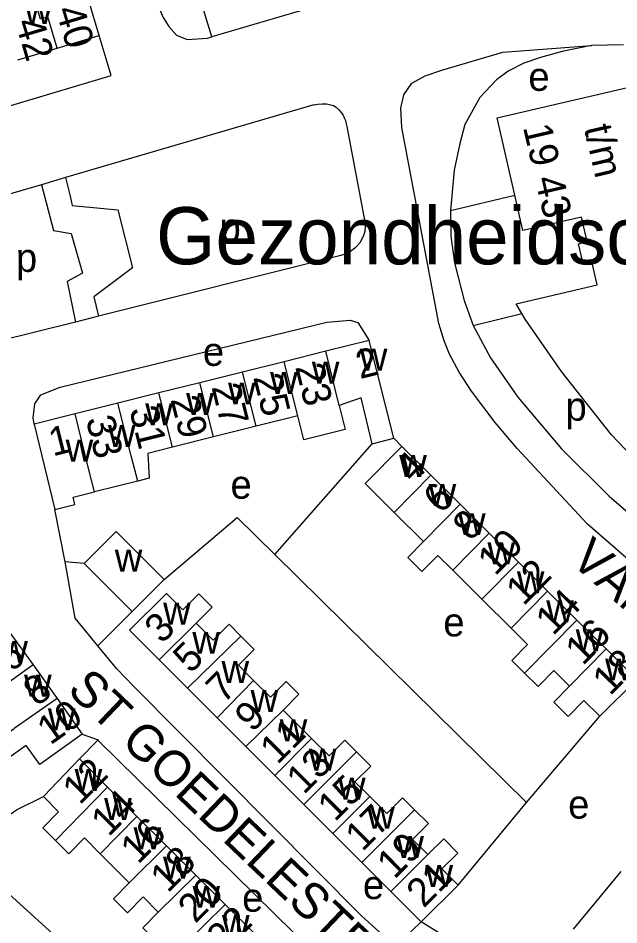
# Model space of a CAD drawing. Extents: x 161258 to 163262, y 380749 to 382054.
# Drawn here: x 162868.3 to 162952.4, y 381648 to 381774.9 of the extents above; entities that cross this region are included whole.
import ezdxf

# ---------------------------------------------------------------- set-up
doc = ezdxf.new("R2010")
doc.units = 0
for name, color, linetype in [('BLT_Basislijn', 7, 'Continuous'), ('BLT_Bebouwing', 7, 'Continuous'), ('BLT_Bebouwing_beschrifting', 7, 'Continuous'), ('BLT_Centroide', 7, 'Continuous'), ('BLT_Huisnummer', 7, 'Continuous'), ('BLT_Huisnummer_ tussenligend', 7, 'Continuous'), ('BLT_Huisnummer_reeks', 7, 'Continuous'), ('BLT_Onderverdeling_panden', 7, 'Continuous'), ('BLT_Straatnaam', 7, 'Continuous')]:
    doc.layers.add(name, color=color, linetype=linetype)

msp = doc.modelspace()

# ---------------------------------------------------------------- linework, layer by layer
at = {"layer": 'BLT_Basislijn'}
for p, q in [((162895.37, 381772.29), (162894.03, 381776.72)), ((162909.66, 381762.76), (162874.91, 381752.59)), ((162914.26, 381759.76), (162916.82, 381746.39)), ((162929.31, 381753.66), (162928.8, 381747.98)), ((162871.52, 381751.6), (162866.07, 381750)), ((162874.91, 381752.59), (162871.52, 381751.6)), ((162871.52, 381751.6), (162871.94, 381750)), ((162874.91, 381752.59), (162875.52, 381750)), ((162928.8, 381747.98), (162937.79, 381750.12)), ((162928.8, 381747.98), (162928.85, 381744.39)), ((162916.82, 381746.39), (162916.86, 381745.8)), ((162928.85, 381744.39), (162929.35, 381740.66)), ((162913.43, 381741.7), (162879.49, 381733.19)), ((162879.49, 381733.19), (162876.29, 381732.38)), ((162931.99, 381731.88), (162938.8, 381733.57)), ((162876.29, 381732.38), (162864.61, 381729.45)), ((162921.98, 381714.95), (162920.84, 381716.11)), ((162904.18, 381699.83), (162917.83, 381715.35)), ((162874.82, 381698.81), (162873.38, 381706.13)), ((162939.43, 381665.11), (162904.18, 381699.83)), ((162877.52, 381698.57), (162874.82, 381698.81)), ((162879.42, 381687.05), (162884.24, 381691.84)), ((162939.43, 381665.11), (162949.72, 381677.2)), ((162877.23, 381674.68), (162879.46, 381673.89)), ((162879.46, 381673.89), (162876.85, 381671.22)), ((162929.87, 381653.57), (162939.43, 381665.11)), ((162921.05, 381644.96), (162924.7, 381648.4)), ((162939.27, 381639.36), (162924.7, 381648.4))]:
    msp.add_line(p, q, dxfattribs=at)
for points in [[(162880.48, 381795.34), (162887.48, 381777.56), (162888.56, 381775.03), (162889.34, 381773.75), (162890.45, 381772.53), (162891.92, 381771.91), (162894.78, 381772.11), (162895.37, 381772.29)], [(162923.94, 381782.49), (162922.41, 381782), (162922.74, 381780.37), (162895.37, 381772.29)], [(162854.54, 381758.92), (162881.29, 381766.87), (162879.62, 381772.48)], [(162989.39, 381675.54), (162988.47, 381674.67), (162987.29, 381674.23), (162986.04, 381674.1), (162984.78, 381674.23), (162981.84, 381675.2), (162960.48, 381693.21), (162947.99, 381704.08), (162938.11, 381714.68), (162935.07, 381718.3), (162931.73, 381722.72), (162930, 381725.38), (162928.66, 381727.88), (162927.9, 381729.75), (162927.18, 381732.17), (162921.96, 381759.6), (162921.82, 381762.3), (162922.28, 381764.19), (162923.38, 381765.8), (162925.23, 381766.86), (162927.72, 381767.69), (162936.11, 381770.14), (162948.53, 381771.07)], [(162948.53, 381771.07), (162944.45, 381770.23), (162941.42, 381769.43), (162939.05, 381768.62), (162936.89, 381767.51), (162935.26, 381766.28), (162932.92, 381763.83), (162930.81, 381760.01), (162930.09, 381757.39), (162929.31, 381753.66)], [(162953.01, 381771.19), (162948.53, 381771.07)], [(162909.66, 381762.76), (162910.24, 381762.89), (162910.83, 381762.93), (162911.43, 381762.9), (162912.02, 381762.79), (162912.41, 381762.68), (162912.79, 381762.46), (162913.17, 381762.08), (162913.49, 381761.7), (162913.76, 381761.32), (162913.92, 381760.98), (162914.08, 381760.6), (162914.18, 381760.14), (162914.26, 381759.76)], [(162871.94, 381750), (162873.21, 381745.18), (162875.68, 381744.75), (162877.28, 381739.23), (162875.1, 381738.07), (162876.29, 381732.38)], [(162875.52, 381750), (162875.83, 381748.67), (162882.22, 381748.09), (162884.25, 381739.96), (162878.88, 381735.89), (162879.49, 381733.19)], [(162916.86, 381745.8), (162916.79, 381745.05), (162916.63, 381744.51), (162916.4, 381743.97), (162916.11, 381743.46), (162915.73, 381743.04), (162915.39, 381742.7), (162914.8, 381742.24), (162914.31, 381742.02), (162913.86, 381741.85), (162913.43, 381741.7)], [(162929.35, 381740.66), (162930.69, 381735.4), (162931.99, 381731.88)], [(162870.5, 381718.1), (162870.36, 381718.96), (162870.59, 381720.93), (162871.45, 381722.21), (162874.16, 381723.26), (162911.47, 381732.37), (162914.76, 381732.65), (162915.81, 381732.3), (162917.42, 381729.81)], [(162931.99, 381731.88), (162934.41, 381727.38), (162938.24, 381721.88)], [(162938.24, 381721.88), (162944.34, 381714.61), (162950.99, 381708.01), (162965.55, 381695.54)], [(162888.72, 381696.32), (162898.92, 381705), (162904.18, 381699.83)], [(162879.42, 381687.05), (162876.26, 381690.93), (162874.82, 381698.81)], [(162921.05, 381644.96), (162920.24, 381645.69), (162916.32, 381649.24), (162884.42, 381681.41), (162882.1, 381683.82), (162879.61, 381686.81), (162879.42, 381687.05)], [(162879.46, 381673.89), (162879.48, 381673.81), (162915.03, 381638.84), (162916.07, 381638.63), (162916.88, 381638.48), (162917.1, 381638.3)], [(162860.09, 381658.61), (162868.01, 381664.11), (162871.8, 381665.95)], [(162901.93, 381620.62), (162897.65, 381624.71), (162885.51, 381635.44), (162866.96, 381652.32)]]:
    msp.add_lwpolyline(points, dxfattribs=at)
at = {"layer": 'BLT_Bebouwing'}
for p, q in [((162879.62, 381772.48), (162878.02, 381777.87)), ((162873.71, 381770.72), (162879.62, 381772.48)), ((162868.22, 381769.09), (162873.71, 381770.72)), ((162917.42, 381729.81), (162911.34, 381728.29)), ((162920.84, 381716.11), (162917.42, 381729.81)), ((162911.34, 381728.29), (162905.51, 381726.83)), ((162905.51, 381726.83), (162899.67, 381725.38)), ((162899.67, 381725.38), (162893.71, 381723.89)), ((162893.71, 381723.89), (162887.96, 381722.46)), ((162887.96, 381722.46), (162882.24, 381721.03)), ((162882.24, 381721.03), (162876.22, 381719.53)), ((162876.22, 381719.53), (162870.5, 381718.1)), ((162907.4, 381719.24), (162901.57, 381717.78)), ((162870.5, 381718.1), (162873.38, 381706.13)), ((162901.57, 381717.78), (162895.61, 381716.29)), ((162895.61, 381716.29), (162889.86, 381714.85)), ((162917.83, 381715.35), (162920.84, 381716.11)), ((162926.05, 381710.92), (162921.98, 381714.95)), ((162885, 381710.12), (162878.97, 381708.61)), ((162930.14, 381706.87), (162926.05, 381710.92)), ((162934.23, 381702.82), (162930.14, 381706.87)), ((162920.92, 381705.73), (162925.01, 381701.68)), ((162938.32, 381698.76), (162934.23, 381702.82)), ((162884.24, 381691.84), (162877.52, 381698.57)), ((162942.4, 381694.71), (162938.32, 381698.76)), ((162929.1, 381697.63), (162933.19, 381693.58)), ((162888.72, 381696.32), (162884.24, 381691.84)), ((162946.49, 381690.66), (162942.4, 381694.71)), ((162933.19, 381693.58), (162937.28, 381689.53)), ((162950.59, 381686.61), (162946.49, 381690.66)), ((162867.01, 381688.99), (162870.37, 381684.38)), ((162954.88, 381682.35), (162950.59, 381686.61)), ((162870.37, 381684.38), (162873.7, 381679.67)), ((162888, 381685.11), (162891.99, 381681.11)), ((162949.72, 381677.2), (162954.88, 381682.35)), ((162891.99, 381681.11), (162896.13, 381676.98)), ((162873.7, 381679.67), (162877.23, 381674.68)), ((162909.35, 381674.08), (162905.39, 381678.05)), ((162896.13, 381676.98), (162900.12, 381672.98)), ((162900.12, 381672.98), (162904.19, 381668.92)), ((162880.76, 381667.25), (162876.85, 381671.22)), ((162904.19, 381668.92), (162908.26, 381664.85)), ((162884.88, 381663.16), (162880.76, 381667.25)), ((162908.26, 381664.85), (162912.32, 381660.79)), ((162889.01, 381659.06), (162884.88, 381663.16)), ((162912.32, 381660.79), (162916.39, 381656.72)), ((162893.13, 381654.96), (162889.01, 381659.06)), ((162883.82, 381653.86), (162879.76, 381657.94)), ((162916.39, 381656.72), (162920.45, 381652.66)), ((162952.66, 381655.46), (162945.96, 381647.41)), ((162897.26, 381650.86), (162893.13, 381654.96)), ((162920.45, 381652.66), (162924.7, 381648.4)), ((162924.7, 381648.4), (162929.87, 381653.57)), ((162901.38, 381646.76), (162897.26, 381650.86))]:
    msp.add_line(p, q, dxfattribs=at)
for points in [[(162937.79, 381750.12), (162935.31, 381760.96), (162959.61, 381766.59)], [(162938.8, 381733.57), (162938, 381734.93), (162949.33, 381737.59), (162948.53, 381741.02), (162947.32, 381740.74), (162946.71, 381743.33), (162947.93, 381743.63), (162947.14, 381747.08), (162938.91, 381745.19), (162937.79, 381750.12)], [(162964.73, 381703.7), (162957.73, 381709.89), (162951.34, 381716.57), (162944.35, 381725.47), (162939.25, 381732.8), (162938.8, 381733.57)], [(162917.83, 381715.35), (162916.31, 381721.75), (162913.23, 381720.7)], [(162913.23, 381720.7), (162914.07, 381717.35), (162908.24, 381715.89), (162907.4, 381719.24)], [(162889.86, 381714.85), (162886.41, 381713.99), (162886.6, 381710.52), (162885.01, 381710.12)], [(162920.92, 381705.73), (162916.86, 381709.76), (162921.98, 381714.95)], [(162873.38, 381706.13), (162876.19, 381706.83), (162875.94, 381707.85), (162878.97, 381708.61)], [(162877.52, 381698.57), (162881.99, 381703.05), (162888.72, 381696.32)], [(162925.01, 381701.68), (162922.8, 381699.44), (162924.79, 381697.47), (162927, 381699.71), (162929.1, 381697.63)], [(162893.19, 381690.24), (162895.41, 381692.46), (162893.56, 381694.31), (162891.34, 381692.09), (162889.03, 381694.4), (162883.85, 381689.26), (162888, 381685.11)], [(162899.45, 381688.42), (162897.81, 381690.07), (162895.58, 381687.85), (162893.19, 381690.24)], [(162937.28, 381689.53), (162939.6, 381687.23), (162937.38, 381684.99), (162939.16, 381683.23)], [(162901.22, 381682.21), (162899.09, 381684.34), (162901.31, 381686.56), (162899.45, 381688.42)], [(162939.16, 381683.23), (162941.06, 381681.35), (162943.27, 381683.59), (162945.46, 381681.42)], [(162905.39, 381678.05), (162907.58, 381680.29), (162905.8, 381682.07), (162903.58, 381679.85), (162901.22, 381682.21)], [(162945.46, 381681.42), (162943.25, 381679.18), (162945.26, 381677.18), (162947.47, 381679.42), (162949.72, 381677.2)], [(162877.23, 381674.68), (162871.3, 381670.43), (162869.39, 381673.1), (162866.83, 381671.28), (162865.13, 381673.66), (162867.69, 381675.49)], [(162915.64, 381672.23), (162914.01, 381673.86), (162911.79, 381671.64), (162909.35, 381674.08)], [(162917.48, 381665.95), (162915.42, 381668.01), (162917.64, 381670.23), (162915.64, 381672.23)], [(162871.8, 381665.95), (162876.85, 381671.22)], [(162873.49, 381659.81), (162871.71, 381661.59), (162873.92, 381663.81), (162871.8, 381665.95)], [(162923.77, 381664.1), (162922.09, 381665.78), (162919.87, 381663.56), (162917.48, 381665.95)], [(162925.62, 381657.82), (162923.49, 381659.94), (162925.71, 381662.16), (162923.77, 381664.1)], [(162879.76, 381657.94), (162877.56, 381660.16), (162875.35, 381657.94), (162873.49, 381659.81)], [(162929.87, 381653.57), (162927.6, 381655.83), (162929.82, 381658.05), (162927.84, 381660.04), (162925.62, 381657.82)], [(162887.88, 381649.77), (162885.76, 381651.9), (162883.58, 381649.7), (162881.63, 381651.65), (162883.82, 381653.86)], [(162889.77, 381643.5), (162888.11, 381645.17), (162885.7, 381647.58), (162887.88, 381649.77)]]:
    msp.add_lwpolyline(points, dxfattribs=at)
at = {"layer": 'BLT_Onderverdeling_panden'}
for p, q in [((162913.23, 381720.7), (162911.34, 381728.29)), ((162907.4, 381719.24), (162905.51, 381726.83)), ((162901.57, 381717.78), (162899.67, 381725.38)), ((162895.61, 381716.29), (162893.71, 381723.89)), ((162889.86, 381714.85), (162887.96, 381722.46)), ((162920.92, 381705.73), (162926.05, 381710.92)), ((162930.14, 381706.87), (162925.01, 381701.68)), ((162929.1, 381697.63), (162934.23, 381702.82)), ((162938.32, 381698.76), (162933.19, 381693.58)), ((162937.28, 381689.53), (162942.4, 381694.71)), ((162893.19, 381690.24), (162888, 381685.11)), ((162946.49, 381690.66), (162939.16, 381683.23)), ((162891.99, 381681.11), (162899.45, 381688.42)), ((162945.46, 381681.42), (162950.59, 381686.61)), ((162870.37, 381684.38), (162864.37, 381680.13)), ((162901.22, 381682.21), (162896.13, 381676.98)), ((162873.7, 381679.67), (162867.69, 381675.49)), ((162900.12, 381672.98), (162905.39, 381678.05)), ((162909.35, 381674.08), (162904.19, 381668.92)), ((162908.26, 381664.85), (162915.64, 381672.23)), ((162873.49, 381659.81), (162880.76, 381667.25)), ((162917.48, 381665.95), (162912.32, 381660.79)), ((162916.39, 381656.72), (162923.77, 381664.1)), ((162879.76, 381657.94), (162884.88, 381663.16)), ((162883.82, 381653.86), (162889.01, 381659.06)), ((162925.62, 381657.82), (162920.45, 381652.66)), ((162887.88, 381649.77), (162893.13, 381654.96)), ((162889.77, 381643.5), (162897.26, 381650.86))]:
    msp.add_line(p, q, dxfattribs=at)
for points in [[(162873.71, 381770.72), (162872.41, 381775.09), (162871.38, 381774.78), (162870.16, 381778.86)], [(162885.01, 381710.12), (162884.07, 381713.67), (162882.24, 381721.03)], [(162878.97, 381708.61), (162878.55, 381710.26), (162878.08, 381712.08), (162876.22, 381719.53)]]:
    msp.add_lwpolyline(points, dxfattribs=at)

# ---------------------------------------------------------------- texts
at = {"layer": 'BLT_Bebouwing_beschrifting'}
msp.add_text('Gezondheidscentrum', height=8, dxfattribs=at).set_placement((162887.57, 381740.46))
at = {"layer": 'BLT_Centroide'}
for s, p in [('w', (162869.16, 381774.09)), ('e', (162939.7, 381764.74)), ('p', (162896.46, 381743.65)), ('p', (162867.95, 381739.4)), ('e', (162894.12, 381726.24)), ('w', (162916.09, 381725.58)), ('w', (162909.38, 381723.75)), ('w', (162903.53, 381722.31)), ('w', (162897.64, 381720.84)), ('w', (162891.78, 381719.38)), ('p', (162944.9, 381718.57)), ('w', (162886.05, 381717.94)), ('w', (162880.83, 381714.89)), ('w', (162874.91, 381712.84)), ('w', (162921.62, 381710.69)), ('e', (162897.99, 381707.64)), ('w', (162925.73, 381706.62)), ('w', (162929.86, 381702.55)), ('w', (162933.97, 381698.48)), ('w', (162881.79, 381697.45)), ('w', (162938.09, 381694.42)), ('w', (162942.2, 381690.34)), ('w', (162888.56, 381690.03)), ('e', (162927.79, 381688.37)), ('w', (162892.64, 381685.94)), ('w', (162946.33, 381686.28)), ('w', (162865.76, 381684.66)), ('w', (162896.73, 381681.84)), ('w', (162950.44, 381682.2)), ('w', (162869.09, 381679.94)), ('w', (162900.8, 381677.78)), ('w', (162872.42, 381675.22)), ('w', (162904.88, 381673.69)), ('w', (162908.96, 381669.59)), ('w', (162876.17, 381666.73)), ('w', (162913.05, 381665.53)), ('w', (162880.3, 381662.66)), ('e', (162945.27, 381662.87)), ('w', (162917.12, 381661.44)), ('w', (162884.42, 381658.56)), ('w', (162921.21, 381657.34)), ('w', (162888.55, 381654.47)), ('w', (162925.29, 381653.28)), ('e', (162916.53, 381651.6)), ('w', (162892.67, 381650.38)), ('e', (162899.63, 381649.83)), ('w', (162896.8, 381646.28))]:
    msp.add_text(s, height=4, dxfattribs=at).set_placement(p)
at = {"layer": 'BLT_Huisnummer'}
for s, rotation, p in [('40', 286.5497, (162873.48, 381776.06)), ('2', 14.0228, (162916.11, 381724.38)), ('23', 284.0161, (162907.03, 381726.11)), ('27', 284.0142, (162895.31, 381723.3)), ('33', 284.012, (162877.71, 381718.78)), ('1', 14.0064, (162873.11, 381713.56)), ('4', 45.3354, (162923.59, 381709.71)), ('8', 45.3355, (162931.57, 381701.59)), ('12', 45.3355, (162939.01, 381692.52)), ('3', 44.9719, (162888.39, 381687.21)), ('18', 45.3404, (162951.13, 381679.96)), ('7', 44.9775, (162897.01, 381678.84)), ('10', 35.3776, (162872.76, 381673.07)), ('11', 44.9775, (162904.56, 381670.31)), ('12', 45.1927, (162876.91, 381664.67)), ('15', 44.9719, (162912.62, 381662.31)), ('16', 45.1871, (162885.04, 381656.36)), ('21', 44.9838, (162925.05, 381650.24)), ('20', 45.1928, (162893.07, 381648.08))]:
    msp.add_text(s, height=4, rotation=rotation, dxfattribs=at).set_placement(p)
at = {"layer": 'BLT_Huisnummer_ tussenligend'}
for s, rotation, p in [('42', 286.5497, (162867.82, 381774.33)), ('25', 284.0161, (162901.15, 381724.67)), ('29', 284.0142, (162889.57, 381721.57)), ('31', 284.0142, (162883.8, 381720.12)), ('6', 45.3354, (162927.46, 381705.4)), ('10', 45.3355, (162935.05, 381696.74)), ('14', 45.3355, (162943.16, 381688.35)), ('16', 45.3355, (162947.32, 381684.18)), ('6', 35.3858, (162867.1, 381683.22)), ('5', 44.9719, (162892.4, 381683.05)), ('8', 35.3858, (162870.84, 381678.49)), ('9', 44.9775, (162901.03, 381674.82)), ('13', 44.9775, (162908.26, 381666.12)), ('14', 45.1927, (162880.91, 381660.21)), ('17', 44.9719, (162916.48, 381658.14)), ('19', 44.9719, (162920.93, 381654.27)), ('18', 45.1871, (162889.21, 381652.35)), ('22', 45.1928, (162897.09, 381643.93))]:
    msp.add_text(s, height=4, rotation=rotation, dxfattribs=at).set_placement(p)
at = {"layer": 'BLT_Huisnummer_reeks'}
for s, p in [('19 43', (162938.93, 381759.67)), ('t/m', (162947.47, 381759.56))]:
    msp.add_text(s, height=4, rotation=283.0511, dxfattribs=at).set_placement(p)
at = {"layer": 'BLT_Straatnaam'}
for s, rotation, p in [('VAN ENNETTENSTRAAT', 318.9787, (162945.4, 381698.77)), ('ST GOEDELESTRAAT', 316.2941, (162874.96, 381680.67))]:
    msp.add_text(s, height=5, rotation=rotation, dxfattribs=at).set_placement(p)

doc.saveas('drawing.dxf')
